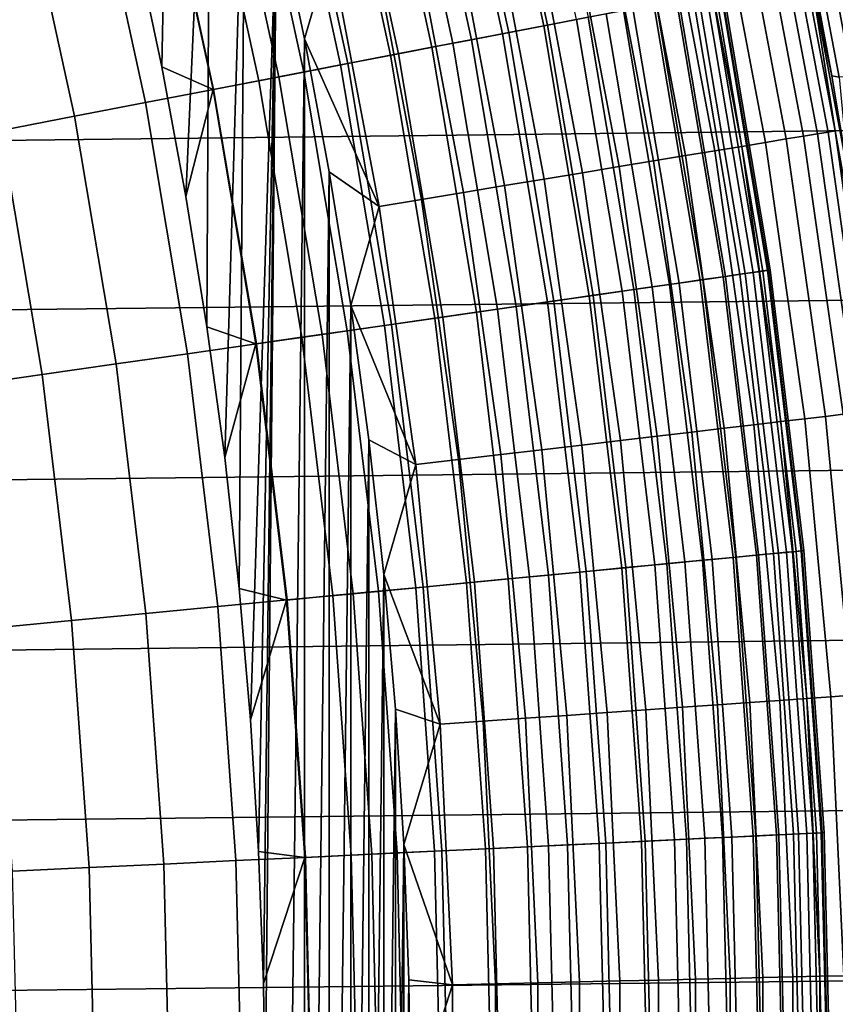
# Model space of a CAD drawing. Header units: metres. Extents: x -109 to 109, y -342 to 66.
# Tile 374 of 512: x 18.13 to 21.02, y 0.39 to 3.87. Entities that reach past the tile are written whole.
import ezdxf

# ---------------------------------------------------------------- set-up
doc = ezdxf.new("R2010")
doc.units = ezdxf.units.M
doc.layers.add('solid_K_24_62_16_000B91', color=7, linetype='CONTINUOUS')

msp = doc.modelspace()

# ---------------------------------------------------------------- linework, layer by layer
at = {"layer": 'solid_K_24_62_16_000B91'}
for points in [[(18.634918, 3.70673, -31), (18.53834, 4.162922, -31), (18.674183, 5.662988, -31)], [(18.634918, 3.70673, -31), (18.674183, 5.662988, -31), (18.807482, 5.203187, -31), (18.720276, 3.248261, -31)], [(18.79435, 2.787904, -31), (18.720276, 3.248261, -31), (18.807482, 5.203187, -31)], [(18.79435, 2.787904, -31), (18.807482, 5.203187, -31), (18.929487, 4.740155, -31), (18.857113, 2.325778, -31)], [(19.779736, 4.798512, -31.527544), (19.985655, 3.851919, -31.527544), (20.100622, 3.874077, -31.644464), (19.893518, 4.826116, -31.644464)], [(19.934412, 4.836036, -64.913483), (20.141941, 3.882041, -64.913483), (19.99896, 3.854484, -65.159439), (19.792906, 4.801707, -65.159439)], [(19.792906, 4.801707, -65.159439), (19.99896, 3.854484, -65.159439), (19.839102, 3.823673, -65.394363), (19.634693, 4.763325, -65.394363)], [(19.65695, 4.768724, -31.420704), (19.861589, 3.828008, -31.420704), (19.985655, 3.851919, -31.527544), (19.779736, 4.798512, -31.527544)], [(18.908506, 1.86235, -31), (18.857113, 2.325778, -31), (18.929487, 4.740155, -31)], [(18.908506, 1.86235, -31), (18.929487, 4.740155, -31), (19.04007, 4.274376, -31), (18.948521, 1.397702, -31)], [(19.387785, 4.703426, -31.240108), (19.589624, 3.775591, -31.240108), (19.729279, 3.802507, -31.324673), (19.526001, 4.736957, -31.324673)], [(19.634693, 4.763325, -65.394363), (19.839102, 3.823673, -65.394363), (19.663176, 3.789767, -65.617065), (19.460579, 4.721086, -65.617065)], [(19.526001, 4.736957, -31.324673), (19.729279, 3.802507, -31.324673), (19.861589, 3.828008, -31.420704), (19.65695, 4.768724, -31.420704)], [(26.062326, 4.731433, 84.926178), (-26.164757, 4.136897, 84.926178), (-26.253656, 3.539984, 84.926178), (26.164757, 4.136904, 84.926178)], [(19.243252, 4.668362, -31.167591), (19.443584, 3.747444, -31.167591), (19.589624, 3.775591, -31.240108), (19.387785, 4.703426, -31.240108)], [(19.460579, 4.721086, -65.617065), (19.663176, 3.789767, -65.617065), (19.472084, 3.752937, -65.826408), (19.271458, 4.675205, -65.826408)], [(19.271458, 4.675205, -65.826408), (19.472084, 3.752937, -65.826408), (19.266802, 3.713372, -66.021317), (19.068289, 4.625917, -66.021317)], [(19.093386, 4.632005, -31.107615), (19.292158, 3.718259, -31.107615), (19.443584, 3.747444, -31.167591), (19.243252, 4.668362, -31.167591)], [(18.939215, 4.594604, -31.060593), (19.136383, 3.688236, -31.060593), (19.292158, 3.718259, -31.107615), (19.093386, 4.632005, -31.107615)], [(19.068289, 4.625917, -66.021317), (19.266802, 3.713372, -66.021317), (19.048376, 3.671273, -66.200798), (18.852114, 4.573473, -66.200798)], [(18.852114, 4.573473, -66.200798), (19.048376, 3.671273, -66.200798), (18.817923, 3.626857, -66.36393), (18.624035, 4.518142, -66.36393)], [(18.781794, 4.556414, -31.026844), (18.977324, 3.657579, -31.026844), (19.136383, 3.688236, -31.060593), (18.939215, 4.594604, -31.060593)], [(18.977324, 3.657579, -31.026844), (18.781794, 4.556414, -31.026844), (18.6222, 4.517697, -31.006601), (18.816069, 3.6265, -31.006601)], [(18.624035, 4.518142, -66.36393), (18.817923, 3.626857, -66.36393), (18.576618, 3.58035, -66.509895), (18.385218, 4.460206, -66.509895)], [(18.816069, 3.6265, -31.006601), (18.6222, 4.517697, -31.006601), (18.53834, 4.162922, -31), (18.634918, 3.70673, -31)], [(18.385218, 4.460206, -66.509895), (18.576618, 3.58035, -66.509895), (18.325695, 3.531988, -66.637932), (18.136879, 4.399959, -66.637932)], [(20.804649, 4.456162, -29.565153), (20.990652, 3.476104, -29.565153), (20.953581, 3.469965, -29.714186), (20.767906, 4.448292, -29.714186)], [(20.828825, 4.461341, -29.41346), (21.015045, 3.480143, -29.41346), (20.990652, 3.476104, -29.565153), (20.804649, 4.456162, -29.565153)], [(20.828825, 4.461341, -29.41346), (20.927711, 4.03348, -29.262819), (21.015045, 3.480143, -29.41346)], [(20.657885, 4.424727, -29.999943), (20.842577, 3.451582, -29.999943), (20.769451, 3.439472, -30.134586), (20.585407, 4.409203, -30.134586)], [(20.718864, 4.437788, -29.859468), (20.904102, 3.461771, -29.859468), (20.842577, 3.451582, -29.999943), (20.657885, 4.424727, -29.999943)], [(20.767906, 4.448292, -29.714186), (20.953581, 3.469965, -29.714186), (20.904102, 3.461771, -29.859468), (20.718864, 4.437788, -29.859468)], [(18.136879, 4.399959, -66.637932), (18.325695, 3.531988, -66.637932), (18.066435, 3.48202, -66.747398), (17.880291, 4.337711, -66.747398)], [(20.501965, 4.39133, -30.262415), (20.685263, 3.42553, -30.262415), (20.59062, 3.409857, -30.382496), (20.408161, 4.371239, -30.382496)], [(20.585407, 4.409203, -30.134586), (20.769451, 3.439472, -30.134586), (20.685263, 3.42553, -30.262415), (20.501965, 4.39133, -30.262415)], [(20.408161, 4.371239, -30.382496), (20.59062, 3.409857, -30.382496), (20.486217, 3.392568, -30.493958), (20.304684, 4.349075, -30.493958)], [(20.192286, 4.325, -30.595985), (20.372816, 3.373788, -30.595985), (20.25124, 3.353655, -30.687834), (20.071787, 4.29919, -30.687834)], [(20.304684, 4.349075, -30.493958), (20.486217, 3.392568, -30.493958), (20.372816, 3.373788, -30.595985), (20.192286, 4.325, -30.595985)], [(21.029678, 3.669968, -28.562431), (20.904467, 4.33167, -28.542532), (20.950455, 4.337377, -28.126501), (21.074841, 3.671407, -28.154203)], [(21.029678, 3.669968, -28.562431), (21.004045, 3.674295, -28.972488), (20.90811, 4.187637, -28.962437), (20.904467, 4.33167, -28.542532)], [(21.074841, 3.671407, -28.154203), (20.950455, 4.337377, -28.126501), (21.01692, 4.347351, -27.713329), (21.139839, 3.676345, -27.748686)], [(20.071787, 4.29919, -30.687834), (20.25124, 3.353655, -30.687834), (20.122375, 3.332315, -30.768835), (19.944065, 4.271833, -30.768835)], [(18.977112, 0.9323, -31), (18.948521, 1.397702, -31), (19.04007, 4.274376, -31)], [(18.994278, 0.466271, -31), (18.977112, 0.9323, -31), (19.04007, 4.274376, -31)], [(18.999998, 0, -31), (18.994278, 0.466271, -31), (19.04007, 4.274376, -31)], [(18.999998, 0, -31), (19.04007, 4.274376, -31), (19.139215, 3.805909, -31), (19.040136, -4.274076, -31)], [(19.231167, 4.119137, -30.993452), (19.139215, 3.805909, -31), (19.04007, 4.274376, -31)], [(19.944065, 4.271833, -30.768835), (20.122375, 3.332315, -30.768835), (19.987165, 3.309924, -30.8384), (19.810053, 4.243129, -30.8384)], [(19.670727, 4.213287, -30.896017), (19.846592, 3.286644, -30.896017), (19.701683, 3.262647, -30.941269), (19.527102, 4.182524, -30.941269)], [(19.810053, 4.243129, -30.8384), (19.987165, 3.309924, -30.8384), (19.846592, 3.286644, -30.896017), (19.670727, 4.213287, -30.896017)], [(19.527102, 4.182524, -30.941269), (19.701683, 3.262647, -30.941269), (19.553493, 3.238106, -30.973827), (19.380224, 4.151064, -30.973827)], [(20.90811, 4.187637, -28.962437), (21.004045, 3.674295, -28.972488), (20.927711, 4.03348, -29.262819)], [(19.380224, 4.151064, -30.973827), (19.553493, 3.238106, -30.973827), (19.403103, 3.213202, -30.993452), (19.231167, 4.119137, -30.993452)], [(26.164757, 4.136904, 84.926178), (-26.253656, 3.539984, 84.926178), (-26.328917, 2.941396, 84.926178), (26.253654, 3.539989, 84.926178)], [(19.231167, 4.119137, -30.993452), (19.403103, 3.213202, -30.993452), (19.139215, 3.805909, -31)], [(21.015045, 3.480143, -29.41346), (20.927711, 4.03348, -29.262819), (21.062428, 3.321527, -28.980524), (21.095928, 3.033133, -29.262819)], [(21.004045, 3.674295, -28.972488), (21.062428, 3.321527, -28.980524), (20.927711, 4.03348, -29.262819)], [(20.560329, 3.962679, -32.508709), (20.725594, 2.97989, -32.508709), (20.759224, 2.984726, -32.670647), (20.593691, 3.969109, -32.670647)], [(20.610891, 3.972424, -63.279659), (20.776562, 2.987219, -63.279659), (20.746712, 2.982927, -63.563889), (20.58128, 3.966716, -63.563889)], [(20.593691, 3.969109, -32.670647), (20.759224, 2.984726, -32.670647), (20.77949, 2.987639, -32.834843), (20.613794, 3.972983, -32.834843)], [(20.776562, 2.987219, -63.279659), (20.610891, 3.972424, -63.279659), (20.620502, 3.974276, -63), (20.786251, 2.988612, -63)], [(20.613794, 3.972983, -32.834843), (20.77949, 2.987639, -32.834843), (20.786251, 2.988611, -33), (20.620502, 3.974276, -33)], [(20.620502, 3.974276, -33), (20.786251, 2.988611, -33), (20.786251, 2.988612, -63), (20.620502, 3.974276, -63)], [(20.462744, 3.943871, -64.122269), (20.627222, 2.965747, -64.122269), (20.538195, 2.952947, -64.393578), (20.374424, 3.926848, -64.393578)], [(20.383419, 3.928582, -32.047379), (20.547262, 2.95425, -32.047379), (20.619249, 2.9646, -32.196003), (20.454832, 3.942346, -32.196003)], [(20.454832, 3.942346, -32.196003), (20.619249, 2.9646, -32.196003), (20.678829, 2.973167, -32.350132), (20.513937, 3.953737, -32.350132)], [(20.531813, 3.957182, -63.845238), (20.696846, 2.975757, -63.845238), (20.627222, 2.965747, -64.122269), (20.462744, 3.943871, -64.122269)], [(20.513937, 3.953737, -32.350132), (20.678829, 2.973167, -32.350132), (20.725594, 2.97989, -32.508709), (20.560329, 3.962679, -32.508709)], [(20.58128, 3.966716, -63.563889), (20.746712, 2.982927, -63.563889), (20.696846, 2.975757, -63.845238), (20.531813, 3.957182, -63.845238)], [(20.267309, 3.906204, -64.657761), (20.430218, 2.937422, -64.657761), (20.303841, 2.919252, -64.913483), (20.141941, 3.882041, -64.913483)], [(20.205706, 3.894331, -31.770662), (20.36812, 2.928493, -31.770662), (20.46336, 2.942187, -31.905273), (20.300188, 3.91254, -31.905273)], [(20.374424, 3.926848, -64.393578), (20.538195, 2.952947, -64.393578), (20.430218, 2.937422, -64.657761), (20.267309, 3.906204, -64.657761)], [(20.300188, 3.91254, -31.905273), (20.46336, 2.942187, -31.905273), (20.547262, 2.95425, -32.047379), (20.383419, 3.928582, -32.047379)], [(19.985655, 3.851919, -31.527544), (20.146299, 2.8966, -31.527544), (20.262192, 2.913263, -31.644464), (20.100622, 3.874077, -31.644464)], [(20.141941, 3.882041, -64.913483), (20.303841, 2.919252, -64.913483), (20.159714, 2.898529, -65.159439), (19.99896, 3.854484, -65.159439)], [(20.100622, 3.874077, -31.644464), (20.262192, 2.913263, -31.644464), (20.36812, 2.928493, -31.770662), (20.205706, 3.894331, -31.770662)], [(19.99896, 3.854484, -65.159439), (20.159714, 2.898529, -65.159439), (19.998568, 2.87536, -65.394363), (19.839102, 3.823673, -65.394363)], [(19.861589, 3.828008, -31.420704), (20.021236, 2.878619, -31.420704), (20.146299, 2.8966, -31.527544), (19.985655, 3.851919, -31.527544)], [(19.139215, 3.805909, -31), (19.139277, -3.805608, -31), (19.040136, -4.274076, -31)], [(19.139215, 3.805909, -31), (19.226818, 3.335268, -31), (19.139277, -3.805608, -31)], [(19.403103, 3.213202, -30.993452), (19.226818, 3.335268, -31), (19.139215, 3.805909, -31)], [(19.589624, 3.775591, -31.240108), (19.747086, 2.839202, -31.240108), (19.887861, 2.859443, -31.324673), (19.729279, 3.802507, -31.324673)], [(19.839102, 3.823673, -65.394363), (19.998568, 2.87536, -65.394363), (19.821228, 2.849862, -65.617065), (19.663176, 3.789767, -65.617065)], [(19.729279, 3.802507, -31.324673), (19.887861, 2.859443, -31.324673), (20.021236, 2.878619, -31.420704), (19.861589, 3.828008, -31.420704)], [(19.443584, 3.747444, -31.167591), (19.599873, 2.818036, -31.167591), (19.747086, 2.839202, -31.240108), (19.589624, 3.775591, -31.240108)], [(19.663176, 3.789767, -65.617065), (19.821228, 2.849862, -65.617065), (19.628601, 2.822167, -65.826408), (19.472084, 3.752937, -65.826408)], [(19.472084, 3.752937, -65.826408), (19.628601, 2.822167, -65.826408), (19.421667, 2.792414, -66.021317), (19.266802, 3.713372, -66.021317)], [(19.292158, 3.718259, -31.107615), (19.447229, 2.796089, -31.107615), (19.599873, 2.818036, -31.167591), (19.443584, 3.747444, -31.167591)], [(18.816069, 3.6265, -31.006601), (18.634918, 3.70673, -31), (18.720276, 3.248261, -31)], [(19.266802, 3.713372, -66.021317), (19.421667, 2.792414, -66.021317), (19.201487, 2.760757, -66.200798), (19.048376, 3.671273, -66.200798)], [(19.136383, 3.688236, -31.060593), (19.290201, 2.773512, -31.060593), (19.447229, 2.796089, -31.107615), (19.292158, 3.718259, -31.107615)], [(19.129862, 2.750459, -31.026844), (18.977324, 3.657579, -31.026844), (18.816069, 3.6265, -31.006601), (18.967312, 2.727088, -31.006601)], [(19.048376, 3.671273, -66.200798), (19.201487, 2.760757, -66.200798), (18.969181, 2.727356, -66.36393), (18.817923, 3.626857, -66.36393)], [(18.977324, 3.657579, -31.026844), (19.129862, 2.750459, -31.026844), (19.290201, 2.773512, -31.060593), (19.136383, 3.688236, -31.060593)], [(21.029678, 3.669968, -28.562431), (21.062428, 3.321527, -28.980524), (21.004045, 3.674295, -28.972488)], [(18.817923, 3.626857, -66.36393), (18.969181, 2.727356, -66.36393), (18.725937, 2.692383, -66.509895), (18.576618, 3.58035, -66.509895)], [(18.967312, 2.727088, -31.006601), (18.816069, 3.6265, -31.006601), (18.720276, 3.248261, -31), (18.79435, 2.787904, -31)], [(18.576618, 3.58035, -66.509895), (18.725937, 2.692383, -66.509895), (18.472998, 2.656016, -66.637932), (18.325695, 3.531988, -66.637932)], [(26.253654, 3.539989, 84.926178), (-26.328917, 2.941396, 84.926178), (-26.390532, 2.341233, 84.926178), (26.328917, 2.9414, 84.926178)], [(18.325695, 3.531988, -66.637932), (18.472998, 2.656016, -66.637932), (18.211653, 2.61844, -66.747398), (18.066435, 3.48202, -66.747398)], [(18.066435, 3.48202, -66.747398), (18.211653, 2.61844, -66.747398), (17.943237, 2.579848, -66.83773), (17.800159, 3.4307, -66.83773)], [(20.842577, 3.451582, -29.999943), (20.981451, 2.470849, -29.999943), (20.907839, 2.462181, -30.134586), (20.769451, 3.439472, -30.134586)], [(20.904102, 3.461771, -29.859468), (21.043386, 2.478143, -29.859468), (20.981451, 2.470849, -29.999943), (20.842577, 3.451582, -29.999943)], [(20.953581, 3.469965, -29.714186), (21.093195, 2.484009, -29.714186), (21.043386, 2.478143, -29.859468), (20.904102, 3.461771, -29.859468)], [(20.990652, 3.476104, -29.565153), (21.130514, 2.488404, -29.565153), (21.093195, 2.484009, -29.714186), (20.953581, 3.469965, -29.714186)], [(21.015045, 3.480143, -29.41346), (21.155069, 2.491295, -29.41346), (21.130514, 2.488404, -29.565153), (20.990652, 3.476104, -29.565153)], [(21.015045, 3.480143, -29.41346), (21.095928, 3.033133, -29.262819), (21.155069, 2.491295, -29.41346)], [(20.685263, 3.42553, -30.262415), (20.82309, 2.4522, -30.262415), (20.727818, 2.440981, -30.382496), (20.59062, 3.409857, -30.382496)], [(20.769451, 3.439472, -30.134586), (20.907839, 2.462181, -30.134586), (20.82309, 2.4522, -30.262415), (20.685263, 3.42553, -30.262415)], [(20.486217, 3.392568, -30.493958), (20.622719, 2.428604, -30.493958), (20.50856, 2.41516, -30.595985), (20.372816, 3.373788, -30.595985)], [(20.59062, 3.409857, -30.382496), (20.727818, 2.440981, -30.382496), (20.622719, 2.428604, -30.493958), (20.486217, 3.392568, -30.493958)], [(20.25124, 3.353655, -30.687834), (20.386175, 2.400748, -30.687834), (20.256453, 2.385471, -30.768835), (20.122375, 3.332315, -30.768835)], [(20.372816, 3.373788, -30.595985), (20.50856, 2.41516, -30.595985), (20.386175, 2.400748, -30.687834), (20.25124, 3.353655, -30.687834)], [(19.226818, 3.335268, -31), (19.22687, -3.334966, -31), (19.139277, -3.805608, -31)], [(19.226818, 3.335268, -31), (19.302866, 2.862504, -31), (19.22687, -3.334966, -31)], [(19.403103, 3.213202, -30.993452), (19.302866, 2.862504, -31), (19.226818, 3.335268, -31)], [(19.987165, 3.309924, -30.8384), (20.12034, 2.369442, -30.8384), (19.978832, 2.352777, -30.896017), (19.846592, 3.286644, -30.896017)], [(20.122375, 3.332315, -30.768835), (20.256453, 2.385471, -30.768835), (20.12034, 2.369442, -30.8384), (19.987165, 3.309924, -30.8384)], [(19.846592, 3.286644, -30.896017), (19.978832, 2.352777, -30.896017), (19.832956, 2.335599, -30.941269), (19.701683, 3.262647, -30.941269)], [(19.553493, 3.238106, -30.973827), (19.683779, 2.318031, -30.973827), (19.532387, 2.300203, -30.993452), (19.403103, 3.213202, -30.993452)], [(19.701683, 3.262647, -30.941269), (19.832956, 2.335599, -30.941269), (19.683779, 2.318031, -30.973827), (19.553493, 3.238106, -30.973827)], [(19.403103, 3.213202, -30.993452), (19.532387, 2.300203, -30.993452), (19.302866, 2.862504, -31)], [(20.627222, 2.965747, -64.122269), (20.744974, 1.980905, -64.122269), (20.655439, 1.972355, -64.393578), (20.538195, 2.952947, -64.393578)], [(20.547262, 2.95425, -32.047379), (20.664558, 1.973226, -32.047379), (20.736956, 1.980139, -32.196003), (20.619249, 2.9646, -32.196003)], [(20.619249, 2.9646, -32.196003), (20.736956, 1.980139, -32.196003), (20.796875, 1.985861, -32.350132), (20.678829, 2.973167, -32.350132)], [(20.696846, 2.975757, -63.845238), (20.814997, 1.987591, -63.845238), (20.744974, 1.980905, -64.122269), (20.627222, 2.965747, -64.122269)], [(20.678829, 2.973167, -32.350132), (20.796875, 1.985861, -32.350132), (20.843906, 1.990352, -32.508709), (20.725594, 2.97989, -32.508709)], [(20.746712, 2.982927, -63.563889), (20.865145, 1.99238, -63.563889), (20.814997, 1.987591, -63.845238), (20.696846, 2.975757, -63.845238)], [(20.725594, 2.97989, -32.508709), (20.843906, 1.990352, -32.508709), (20.877729, 1.993581, -32.670647), (20.759224, 2.984726, -32.670647)], [(20.776562, 2.987219, -63.279659), (20.895166, 1.995247, -63.279659), (20.865145, 1.99238, -63.563889), (20.746712, 2.982927, -63.563889)], [(20.759224, 2.984726, -32.670647), (20.877729, 1.993581, -32.670647), (20.898109, 1.995528, -32.834843), (20.77949, 2.987639, -32.834843)], [(20.895166, 1.995247, -63.279659), (20.776562, 2.987219, -63.279659), (20.786251, 2.988612, -63), (20.904911, 1.996177, -63)], [(20.77949, 2.987639, -32.834843), (20.898109, 1.995528, -32.834843), (20.904911, 1.996177, -33), (20.786251, 2.988611, -33)], [(20.786251, 2.988611, -33), (20.904911, 1.996177, -33), (20.904911, 1.996177, -63), (20.786251, 2.988612, -63)], [(26.328917, 2.9414, 84.926178), (-26.390532, 2.341233, 84.926178), (-26.438444, 1.740214, 84.926178), (26.390532, 2.341235, 84.926178)], [(20.262192, 2.913263, -31.644464), (20.377859, 1.94585, -31.644464), (20.484392, 1.956022, -31.770662), (20.36812, 2.928493, -31.770662)], [(20.430218, 2.937422, -64.657761), (20.546844, 1.961986, -64.657761), (20.419748, 1.949849, -64.913483), (20.303841, 2.919252, -64.913483)], [(20.36812, 2.928493, -31.770662), (20.484392, 1.956022, -31.770662), (20.580177, 1.965169, -31.905273), (20.46336, 2.942187, -31.905273)], [(20.538195, 2.952947, -64.393578), (20.655439, 1.972355, -64.393578), (20.546844, 1.961986, -64.657761), (20.430218, 2.937422, -64.657761)], [(20.46336, 2.942187, -31.905273), (20.580177, 1.965169, -31.905273), (20.664558, 1.973226, -32.047379), (20.547262, 2.95425, -32.047379)], [(20.159714, 2.898529, -65.159439), (20.274797, 1.936008, -65.159439), (20.112732, 1.920533, -65.394363), (19.998568, 2.87536, -65.394363)], [(20.021236, 2.878619, -31.420704), (20.13553, 1.92271, -31.420704), (20.261307, 1.93472, -31.527544), (20.146299, 2.8966, -31.527544)], [(20.146299, 2.8966, -31.527544), (20.261307, 1.93472, -31.527544), (20.377859, 1.94585, -31.644464), (20.262192, 2.913263, -31.644464)], [(20.303841, 2.919252, -64.913483), (20.419748, 1.949849, -64.913483), (20.274797, 1.936008, -65.159439), (20.159714, 2.898529, -65.159439)], [(19.302866, 2.862504, -31), (19.30291, -2.862201, -31), (19.22687, -3.334966, -31)], [(19.302866, 2.862504, -31), (19.367275, 2.388129, -31), (19.30291, -2.862201, -31)], [(19.532387, 2.300203, -30.993452), (19.367275, 2.388129, -31), (19.302866, 2.862504, -31)], [(19.747086, 2.839202, -31.240108), (19.859814, 1.896382, -31.240108), (20.001394, 1.909901, -31.324673), (19.887861, 2.859443, -31.324673)], [(19.998568, 2.87536, -65.394363), (20.112732, 1.920533, -65.394363), (19.93438, 1.903502, -65.617065), (19.821228, 2.849862, -65.617065)], [(19.887861, 2.859443, -31.324673), (20.001394, 1.909901, -31.324673), (20.13553, 1.92271, -31.420704), (20.021236, 2.878619, -31.420704)], [(19.628601, 2.822167, -65.826408), (19.740652, 1.885004, -65.826408), (19.532537, 1.865131, -66.021317), (19.421667, 2.792414, -66.021317)], [(19.599873, 2.818036, -31.167591), (19.71176, 1.882245, -31.167591), (19.859814, 1.896382, -31.240108), (19.747086, 2.839202, -31.240108)], [(19.821228, 2.849862, -65.617065), (19.93438, 1.903502, -65.617065), (19.740652, 1.885004, -65.826408), (19.628601, 2.822167, -65.826408)], [(18.967312, 2.727088, -31.006601), (18.79435, 2.787904, -31), (18.857113, 2.325778, -31)], [(19.421667, 2.792414, -66.021317), (19.532537, 1.865131, -66.021317), (19.3111, 1.843986, -66.200798), (19.201487, 2.760757, -66.200798)], [(19.290201, 2.773512, -31.060593), (19.40032, 1.852506, -31.060593), (19.558245, 1.867586, -31.107615), (19.447229, 2.796089, -31.107615)], [(19.447229, 2.796089, -31.107615), (19.558245, 1.867586, -31.107615), (19.71176, 1.882245, -31.167591), (19.599873, 2.818036, -31.167591)], [(19.239067, 1.837108, -31.026844), (19.129862, 2.750459, -31.026844), (18.967312, 2.727088, -31.006601), (19.075588, 1.821498, -31.006601)], [(19.201487, 2.760757, -66.200798), (19.3111, 1.843986, -66.200798), (19.077467, 1.821677, -66.36393), (18.969181, 2.727356, -66.36393)], [(19.129862, 2.750459, -31.026844), (19.239067, 1.837108, -31.026844), (19.40032, 1.852506, -31.060593), (19.290201, 2.773512, -31.060593)], [(18.969181, 2.727356, -66.36393), (19.077467, 1.821677, -66.36393), (18.832836, 1.798318, -66.509895), (18.725937, 2.692383, -66.509895)], [(19.075588, 1.821498, -31.006601), (18.967312, 2.727088, -31.006601), (18.857113, 2.325778, -31), (18.908506, 1.86235, -31)], [(18.725937, 2.692383, -66.509895), (18.832836, 1.798318, -66.509895), (18.578451, 1.774027, -66.637932), (18.472998, 2.656016, -66.637932)], [(18.472998, 2.656016, -66.637932), (18.578451, 1.774027, -66.637932), (18.315615, 1.748929, -66.747398), (18.211653, 2.61844, -66.747398)], [(18.211653, 2.61844, -66.747398), (18.315615, 1.748929, -66.747398), (18.045668, 1.723152, -66.83773), (17.943237, 2.579848, -66.83773)], [(21.043386, 2.478143, -29.859468), (21.136414, 1.489068, -29.859468), (21.074205, 1.484686, -29.999943), (20.981451, 2.470849, -29.999943)], [(20.727818, 2.440981, -30.382496), (20.81945, 1.466738, -30.382496), (20.713886, 1.459301, -30.493958), (20.622719, 2.428604, -30.493958)], [(20.82309, 2.4522, -30.262415), (20.915142, 1.47348, -30.262415), (20.81945, 1.466738, -30.382496), (20.727818, 2.440981, -30.382496)], [(20.907839, 2.462181, -30.134586), (21.000267, 1.479477, -30.134586), (20.915142, 1.47348, -30.262415), (20.82309, 2.4522, -30.262415)], [(20.981451, 2.470849, -29.999943), (21.074205, 1.484686, -29.999943), (21.000267, 1.479477, -30.134586), (20.907839, 2.462181, -30.134586)], [(20.50856, 2.41516, -30.595985), (20.599224, 1.451223, -30.595985), (20.476295, 1.442563, -30.687834), (20.386175, 2.400748, -30.687834)], [(20.622719, 2.428604, -30.493958), (20.713886, 1.459301, -30.493958), (20.599224, 1.451223, -30.595985), (20.50856, 2.41516, -30.595985)], [(19.367275, 2.388129, -31), (19.367313, -2.387825, -31), (19.30291, -2.862201, -31)], [(19.367275, 2.388129, -31), (19.42004, 1.912216, -31), (19.367313, -2.387825, -31)], [(19.532387, 2.300203, -30.993452), (19.42004, 1.912216, -31), (19.367275, 2.388129, -31)], [(20.12034, 2.369442, -30.8384), (20.209288, 1.423752, -30.8384), (20.067152, 1.413738, -30.896017), (19.978832, 2.352777, -30.896017)], [(20.256453, 2.385471, -30.768835), (20.346001, 1.433383, -30.768835), (20.209288, 1.423752, -30.8384), (20.12034, 2.369442, -30.8384)], [(20.386175, 2.400748, -30.687834), (20.476295, 1.442563, -30.687834), (20.346001, 1.433383, -30.768835), (20.256453, 2.385471, -30.768835)], [(26.390532, 2.341235, 84.926178), (-26.438444, 1.740214, 84.926178), (-26.472658, 1.138486, 84.926178), (26.438444, 1.740213, 84.926178)], [(19.832956, 2.335599, -30.941269), (19.920633, 1.403416, -30.941269), (19.770796, 1.39286, -30.973827), (19.683779, 2.318031, -30.973827)], [(19.978832, 2.352777, -30.896017), (20.067152, 1.413738, -30.896017), (19.920633, 1.403416, -30.941269), (19.832956, 2.335599, -30.941269)], [(19.532387, 2.300203, -30.993452), (19.618734, 1.382147, -30.993452), (19.42004, 1.912216, -31)], [(19.683779, 2.318031, -30.973827), (19.770796, 1.39286, -30.973827), (19.618734, 1.382147, -30.993452), (19.532387, 2.300203, -30.993452)], [(20.736956, 1.980139, -32.196003), (20.807686, 0.991192, -32.196003), (20.867811, 0.994056, -32.350132), (20.796875, 1.985861, -32.350132)], [(20.814997, 1.987591, -63.845238), (20.885994, 0.994922, -63.845238), (20.815733, 0.991576, -64.122269), (20.744974, 1.980905, -64.122269)], [(20.796875, 1.985861, -32.350132), (20.867811, 0.994056, -32.350132), (20.915003, 0.996304, -32.508709), (20.843906, 1.990352, -32.508709)], [(20.865145, 1.99238, -63.563889), (20.936314, 0.99732, -63.563889), (20.885994, 0.994922, -63.845238), (20.814997, 1.987591, -63.845238)], [(20.843906, 1.990352, -32.508709), (20.915003, 0.996304, -32.508709), (20.94894, 0.997921, -32.670647), (20.877729, 1.993581, -32.670647)], [(20.895166, 1.995247, -63.279659), (20.966436, 0.998755, -63.279659), (20.936314, 0.99732, -63.563889), (20.865145, 1.99238, -63.563889)], [(20.877729, 1.993581, -32.670647), (20.94894, 0.997921, -32.670647), (20.969391, 0.998895, -32.834843), (20.898109, 1.995528, -32.834843)], [(20.966436, 0.998755, -63.279659), (20.895166, 1.995247, -63.279659), (20.904911, 1.996177, -63), (20.976213, 0.99922, -63)], [(20.898109, 1.995528, -32.834843), (20.969391, 0.998895, -32.834843), (20.976213, 0.99922, -33), (20.904911, 1.996177, -33)], [(20.904911, 1.996177, -33), (20.976213, 0.99922, -33), (20.976213, 0.99922, -63), (20.904911, 1.996177, -63)], [(20.419748, 1.949849, -64.913483), (20.489397, 0.97603, -64.913483), (20.34395, 0.969102, -65.159439), (20.274797, 1.936008, -65.159439)], [(20.377859, 1.94585, -31.644464), (20.447365, 0.974028, -31.644464), (20.554262, 0.97912, -31.770662), (20.484392, 1.956022, -31.770662)], [(20.546844, 1.961986, -64.657761), (20.616926, 0.982105, -64.657761), (20.489397, 0.97603, -64.913483), (20.419748, 1.949849, -64.913483)], [(20.484392, 1.956022, -31.770662), (20.554262, 0.97912, -31.770662), (20.650373, 0.983699, -31.905273), (20.580177, 1.965169, -31.905273)], [(20.655439, 1.972355, -64.393578), (20.725891, 0.987296, -64.393578), (20.616926, 0.982105, -64.657761), (20.546844, 1.961986, -64.657761)], [(20.580177, 1.965169, -31.905273), (20.650373, 0.983699, -31.905273), (20.735041, 0.987732, -32.047379), (20.664558, 1.973226, -32.047379)], [(20.744974, 1.980905, -64.122269), (20.815733, 0.991576, -64.122269), (20.725891, 0.987296, -64.393578), (20.655439, 1.972355, -64.393578)], [(20.664558, 1.973226, -32.047379), (20.735041, 0.987732, -32.047379), (20.807686, 0.991192, -32.196003), (20.736956, 1.980139, -32.196003)], [(20.112732, 1.920533, -65.394363), (20.181334, 0.961355, -65.394363), (20.002373, 0.95283, -65.617065), (19.93438, 1.903502, -65.617065)], [(20.001394, 1.909901, -31.324673), (20.069616, 0.956034, -31.324673), (20.20421, 0.962445, -31.420704), (20.13553, 1.92271, -31.420704)], [(20.274797, 1.936008, -65.159439), (20.34395, 0.969102, -65.159439), (20.181334, 0.961355, -65.394363), (20.112732, 1.920533, -65.394363)], [(20.13553, 1.92271, -31.420704), (20.20421, 0.962445, -31.420704), (20.330414, 0.968457, -31.527544), (20.261307, 1.93472, -31.527544)], [(20.261307, 1.93472, -31.527544), (20.330414, 0.968457, -31.527544), (20.447365, 0.974028, -31.644464), (20.377859, 1.94585, -31.644464)], [(19.42004, 1.912216, -31), (19.420071, -1.911912, -31), (19.367313, -2.387825, -31)], [(19.42004, 1.912216, -31), (19.461103, 1.435242, -31), (19.420071, -1.911912, -31)], [(19.618734, 1.382147, -30.993452), (19.461103, 1.435242, -31), (19.42004, 1.912216, -31)], [(19.740652, 1.885004, -65.826408), (19.807985, 0.943571, -65.826408), (19.599161, 0.933623, -66.021317), (19.532537, 1.865131, -66.021317)], [(19.558245, 1.867586, -31.107615), (19.624956, 0.934852, -31.107615), (19.778994, 0.94219, -31.167591), (19.71176, 1.882245, -31.167591)], [(19.71176, 1.882245, -31.167591), (19.778994, 0.94219, -31.167591), (19.927553, 0.949266, -31.240108), (19.859814, 1.896382, -31.240108)], [(19.93438, 1.903502, -65.617065), (20.002373, 0.95283, -65.617065), (19.807985, 0.943571, -65.826408), (19.740652, 1.885004, -65.826408)], [(19.859814, 1.896382, -31.240108), (19.927553, 0.949266, -31.240108), (20.069616, 0.956034, -31.324673), (20.001394, 1.909901, -31.324673)], [(19.075588, 1.821498, -31.006601), (18.908506, 1.86235, -31), (18.948521, 1.397702, -31)], [(19.239067, 1.837108, -31.026844), (19.304689, 0.919596, -31.026844), (19.466492, 0.927303, -31.060593), (19.40032, 1.852506, -31.060593)], [(19.532537, 1.865131, -66.021317), (19.599161, 0.933623, -66.021317), (19.376966, 0.923039, -66.200798), (19.3111, 1.843986, -66.200798)], [(19.40032, 1.852506, -31.060593), (19.466492, 0.927303, -31.060593), (19.624956, 0.934852, -31.107615), (19.558245, 1.867586, -31.107615)], [(19.077467, 1.821677, -66.36393), (19.142538, 0.911871, -66.36393), (18.897072, 0.900178, -66.509895), (18.832836, 1.798318, -66.509895)], [(19.140654, 0.911782, -31.006601), (19.075588, 1.821498, -31.006601), (18.948521, 1.397702, -31), (18.977112, 0.9323, -31)], [(19.304689, 0.919596, -31.026844), (19.239067, 1.837108, -31.026844), (19.075588, 1.821498, -31.006601), (19.140654, 0.911782, -31.006601)], [(19.3111, 1.843986, -66.200798), (19.376966, 0.923039, -66.200798), (19.142538, 0.911871, -66.36393), (19.077467, 1.821677, -66.36393)], [(18.832836, 1.798318, -66.509895), (18.897072, 0.900178, -66.509895), (18.641821, 0.888019, -66.637932), (18.578451, 1.774027, -66.637932)], [(18.315615, 1.748929, -66.747398), (18.378088, 0.875456, -66.747398), (18.10722, 0.862553, -66.83773), (18.045668, 1.723152, -66.83773)], [(18.578451, 1.774027, -66.637932), (18.641821, 0.888019, -66.637932), (18.378088, 0.875456, -66.747398), (18.315615, 1.748929, -66.747398)], [(26.438444, 1.740213, 84.926178), (-26.472658, 1.138486, 84.926178), (-26.493177, 0.536825, 84.926178), (26.472658, 1.138484, 84.926178)], [(20.81945, 1.466738, -30.382496), (20.865316, 0.489271, -30.382496), (20.759521, 0.48679, -30.493958), (20.713886, 1.459301, -30.493958)], [(20.915142, 1.47348, -30.262415), (20.96122, 0.49152, -30.262415), (20.865316, 0.489271, -30.382496), (20.81945, 1.466738, -30.382496)], [(21.000267, 1.479477, -30.134586), (21.046532, 0.493521, -30.134586), (20.96122, 0.49152, -30.262415), (20.915142, 1.47348, -30.262415)], [(21.074205, 1.484686, -29.999943), (21.120632, 0.495258, -29.999943), (21.046532, 0.493521, -30.134586), (21.000267, 1.479477, -30.134586)], [(19.461103, 1.435242, -31), (19.461126, -1.434938, -31), (19.420071, -1.911912, -31)], [(19.461103, 1.435242, -31), (19.490461, 0.957334, -31), (19.461126, -1.434938, -31)], [(19.618734, 1.382147, -30.993452), (19.490461, 0.957334, -31), (19.461103, 1.435242, -31)], [(20.346001, 1.433383, -30.768835), (20.390823, 0.478145, -30.768835), (20.253809, 0.474932, -30.8384), (20.209288, 1.423752, -30.8384)], [(20.476295, 1.442563, -30.687834), (20.521406, 0.481207, -30.687834), (20.390823, 0.478145, -30.768835), (20.346001, 1.433383, -30.768835)], [(20.599224, 1.451223, -30.595985), (20.644606, 0.484096, -30.595985), (20.521406, 0.481207, -30.687834), (20.476295, 1.442563, -30.687834)], [(20.713886, 1.459301, -30.493958), (20.759521, 0.48679, -30.493958), (20.644606, 0.484096, -30.595985), (20.599224, 1.451223, -30.595985)], [(19.770796, 1.39286, -30.973827), (19.814352, 0.464627, -30.973827), (19.661957, 0.461054, -30.993452), (19.618734, 1.382147, -30.993452)], [(19.920633, 1.403416, -30.941269), (19.96452, 0.468148, -30.941269), (19.814352, 0.464627, -30.973827), (19.770796, 1.39286, -30.973827)], [(20.067152, 1.413738, -30.896017), (20.111362, 0.471592, -30.896017), (19.96452, 0.468148, -30.941269), (19.920633, 1.403416, -30.941269)], [(20.209288, 1.423752, -30.8384), (20.253809, 0.474932, -30.8384), (20.111362, 0.471592, -30.896017), (20.067152, 1.413738, -30.896017)], [(19.618734, 1.382147, -30.993452), (19.661957, 0.461054, -30.993452), (19.490461, 0.957334, -31)], [(26.472658, 1.138484, 84.926178), (-26.493177, 0.536825, 84.926178), (-26.5, -0.064932, 84.926178), (26.493177, 0.536824, 84.926178)], [(20.489397, 0.97603, -64.913483), (20.51263, 0, -64.913483), (20.36702, 0, -65.159439), (20.34395, 0.969102, -65.159439)], [(20.447365, 0.974028, -31.644464), (20.470552, 0, -31.644464), (20.57757, 0, -31.770662), (20.554262, 0.97912, -31.770662)], [(20.616926, 0.982105, -64.657761), (20.640306, 0, -64.657761), (20.51263, 0, -64.913483), (20.489397, 0.97603, -64.913483)], [(20.554262, 0.97912, -31.770662), (20.57757, 0, -31.770662), (20.67379, 0, -31.905273), (20.650373, 0.983699, -31.905273)], [(20.725891, 0.987296, -64.393578), (20.749393, 0, -64.393578), (20.640306, 0, -64.657761), (20.616926, 0.982105, -64.657761)], [(20.650373, 0.983699, -31.905273), (20.67379, 0, -31.905273), (20.758554, 0, -32.047379), (20.735041, 0.987732, -32.047379)], [(20.815733, 0.991576, -64.122269), (20.839336, 0, -64.122269), (20.749393, 0, -64.393578), (20.725891, 0.987296, -64.393578)], [(20.735041, 0.987732, -32.047379), (20.758554, 0, -32.047379), (20.831282, 0, -32.196003), (20.807686, 0.991192, -32.196003)], [(20.807686, 0.991192, -32.196003), (20.831282, 0, -32.196003), (20.891474, 0, -32.350132), (20.867811, 0.994056, -32.350132)], [(20.885994, 0.994922, -63.845238), (20.909678, 0, -63.845238), (20.839336, 0, -64.122269), (20.815733, 0.991576, -64.122269)], [(20.867811, 0.994056, -32.350132), (20.891474, 0, -32.350132), (20.938719, 0, -32.508709), (20.915003, 0.996304, -32.508709)], [(20.936314, 0.99732, -63.563889), (20.960054, 0, -63.563889), (20.909678, 0, -63.845238), (20.885994, 0.994922, -63.845238)], [(20.915003, 0.996304, -32.508709), (20.938719, 0, -32.508709), (20.972696, 0, -32.670647), (20.94894, 0.997921, -32.670647)], [(20.966436, 0.998755, -63.279659), (20.990211, 0, -63.279659), (20.960054, 0, -63.563889), (20.936314, 0.99732, -63.563889)], [(20.94894, 0.997921, -32.670647), (20.972696, 0, -32.670647), (20.99317, 0, -32.834843), (20.969391, 0.998895, -32.834843)], [(20.990211, 0, -63.279659), (20.966436, 0.998755, -63.279659), (20.976213, 0.99922, -63), (21, 0, -63)], [(20.969391, 0.998895, -32.834843), (20.99317, 0, -32.834843), (21, 0, -33), (20.976213, 0.99922, -33)], [(20.976213, 0.99922, -33), (21, 0, -33), (21, 0, -63), (20.976213, 0.99922, -63)], [(19.490461, 0.957334, -31), (19.490477, -0.95703, -31), (19.461126, -1.434938, -31)], [(19.490461, 0.957334, -31), (19.50808, 0.478901, -31), (19.490477, -0.95703, -31)], [(19.661957, 0.461054, -30.993452), (19.50808, 0.478901, -31), (19.490461, 0.957334, -31)], [(19.807985, 0.943571, -65.826408), (19.830446, 0, -65.826408), (19.621386, 0, -66.021317), (19.599161, 0.933623, -66.021317)], [(19.624956, 0.934852, -31.107615), (19.647209, 0, -31.107615), (19.801422, 0, -31.167591), (19.778994, 0.94219, -31.167591)], [(19.778994, 0.94219, -31.167591), (19.801422, 0, -31.167591), (19.95015, 0, -31.240108), (19.927553, 0.949266, -31.240108)], [(20.002373, 0.95283, -65.617065), (20.025055, 0, -65.617065), (19.830446, 0, -65.826408), (19.807985, 0.943571, -65.826408)], [(19.927553, 0.949266, -31.240108), (19.95015, 0, -31.240108), (20.092373, 0, -31.324673), (20.069616, 0.956034, -31.324673)], [(20.181334, 0.961355, -65.394363), (20.204218, 0, -65.394363), (20.025055, 0, -65.617065), (20.002373, 0.95283, -65.617065)], [(20.069616, 0.956034, -31.324673), (20.092373, 0, -31.324673), (20.227119, 0, -31.420704), (20.20421, 0.962445, -31.420704)], [(20.34395, 0.969102, -65.159439), (20.36702, 0, -65.159439), (20.204218, 0, -65.394363), (20.181334, 0.961355, -65.394363)], [(20.20421, 0.962445, -31.420704), (20.227119, 0, -31.420704), (20.353468, 0, -31.527544), (20.330414, 0.968457, -31.527544)], [(20.330414, 0.968457, -31.527544), (20.353468, 0, -31.527544), (20.470552, 0, -31.644464), (20.447365, 0.974028, -31.644464)], [(19.142538, 0.911871, -66.36393), (19.164246, 0, -66.36393), (18.918499, 0, -66.509895), (18.897072, 0.900178, -66.509895)], [(19.140654, 0.911782, -31.006601), (18.977112, 0.9323, -31), (18.994278, 0.466271, -31)], [(19.162357, 0, -31.006601), (19.140654, 0.911782, -31.006601), (18.994278, 0.466271, -31), (18.999998, 0, -31)], [(19.32658, 0, -31.026844), (19.304689, 0.919596, -31.026844), (19.140654, 0.911782, -31.006601), (19.162357, 0, -31.006601)], [(19.376966, 0.923039, -66.200798), (19.398939, 0, -66.200798), (19.164246, 0, -66.36393), (19.142538, 0.911871, -66.36393)], [(19.304689, 0.919596, -31.026844), (19.32658, 0, -31.026844), (19.488565, 0, -31.060593), (19.466492, 0.927303, -31.060593)], [(19.599161, 0.933623, -66.021317), (19.621386, 0, -66.021317), (19.398939, 0, -66.200798), (19.376966, 0.923039, -66.200798)], [(19.466492, 0.927303, -31.060593), (19.488565, 0, -31.060593), (19.647209, 0, -31.107615), (19.624956, 0.934852, -31.107615)], [(18.378088, 0.875456, -66.747398), (18.398928, 0, -66.747398), (18.127752, 0, -66.83773), (18.10722, 0.862553, -66.83773)], [(18.641821, 0.888019, -66.637932), (18.662958, 0, -66.637932), (18.398928, 0, -66.747398), (18.378088, 0.875456, -66.747398)], [(18.897072, 0.900178, -66.509895), (18.918499, 0, -66.509895), (18.662958, 0, -66.637932), (18.641821, 0.888019, -66.637932)], [(-26.493177, -0.666687, 84.926178), (26.5, -0.064932, 84.926178), (26.493177, 0.536824, 84.926178), (-26.5, -0.064932, 84.926178)], [(20.865316, 0.489271, -30.382496), (20.865316, -0.489271, -30.382496), (20.759521, -0.48679, -30.493958), (20.759521, 0.48679, -30.493958)], [(20.96122, 0.49152, -30.262415), (20.96122, -0.49152, -30.262415), (20.865316, -0.489271, -30.382496), (20.865316, 0.489271, -30.382496)], [(21.046532, 0.493521, -30.134586), (21.046532, -0.493521, -30.134586), (20.96122, -0.49152, -30.262415), (20.96122, 0.49152, -30.262415)], [(19.50808, 0.478901, -31), (19.508087, -0.478596, -31), (19.490477, -0.95703, -31)], [(19.50808, 0.478901, -31), (19.513958, 0.000152, -31), (19.508087, -0.478596, -31)], [(19.661957, 0.461054, -30.993452), (19.513958, 0.000152, -31), (19.50808, 0.478901, -31)], [(19.661957, 0.461054, -30.993452), (19.661957, -0.461054, -30.993452), (19.513958, 0.000152, -31)], [(19.814352, 0.464627, -30.973827), (19.814352, -0.464627, -30.973827), (19.661957, -0.461054, -30.993452), (19.661957, 0.461054, -30.993452)], [(19.96452, 0.468148, -30.941269), (19.96452, -0.468148, -30.941269), (19.814352, -0.464627, -30.973827), (19.814352, 0.464627, -30.973827)], [(20.111362, 0.471592, -30.896017), (20.111362, -0.471592, -30.896017), (19.96452, -0.468148, -30.941269), (19.96452, 0.468148, -30.941269)], [(20.253809, 0.474932, -30.8384), (20.253809, -0.474932, -30.8384), (20.111362, -0.471592, -30.896017), (20.111362, 0.471592, -30.896017)], [(20.390823, 0.478145, -30.768835), (20.390823, -0.478145, -30.768835), (20.253809, -0.474932, -30.8384), (20.253809, 0.474932, -30.8384)], [(20.521406, 0.481207, -30.687834), (20.521406, -0.481207, -30.687834), (20.390823, -0.478145, -30.768835), (20.390823, 0.478145, -30.768835)], [(20.644606, 0.484096, -30.595985), (20.644606, -0.484096, -30.595985), (20.521406, -0.481207, -30.687834), (20.521406, 0.481207, -30.687834)], [(20.759521, 0.48679, -30.493958), (20.759521, -0.48679, -30.493958), (20.644606, -0.484096, -30.595985), (20.644606, 0.484096, -30.595985)]]:
    msp.add_3dface(points, dxfattribs=at)

doc.saveas('drawing.dxf')
